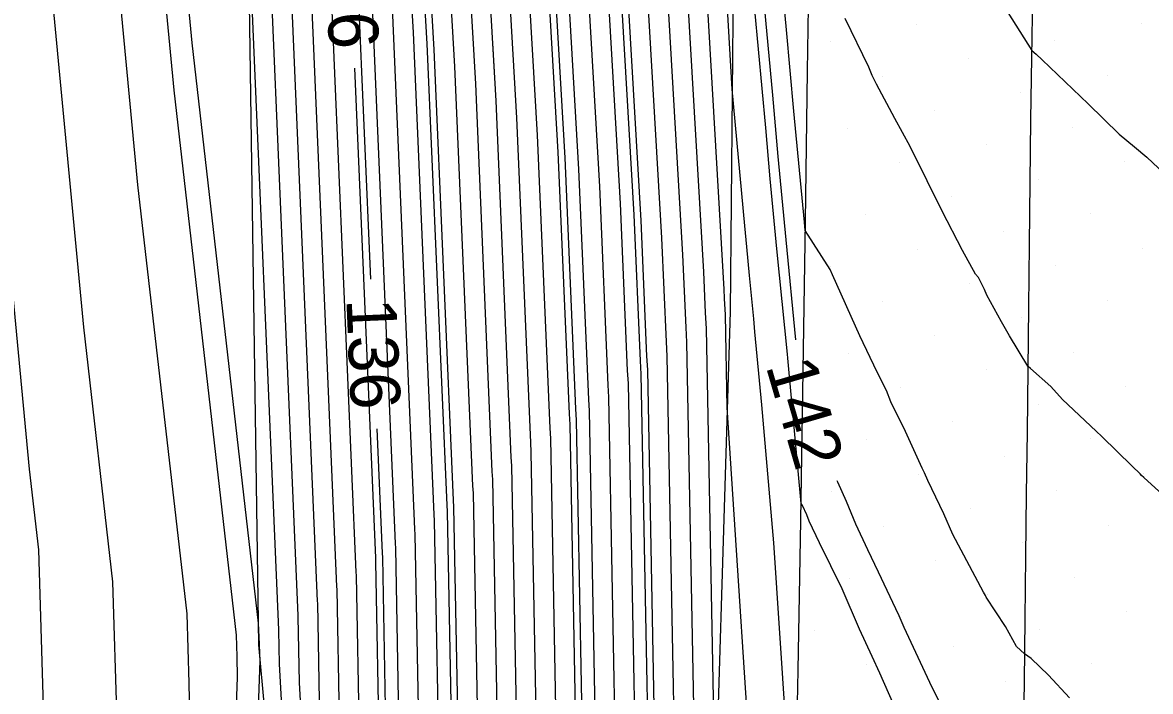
# Model space of a CAD drawing. Extents: x 2354170 to 2357230, y 866100 to 868290.
# Drawn here: x 2355300.7 to 2355345.89, y 866883.74 to 866910.54 of the extents above; entities that cross this region are included whole.
import ezdxf

# ---------------------------------------------------------------- set-up
doc = ezdxf.new("R2010")
doc.units = 0
for name, color, linetype in [('Default', 7, 'Continuous'), ('DTM Contours Major', 7, 'Continuous'), ('DTM Contours Minor', 7, 'Continuous'), ('DTM Contours Minor Text', 7, 'Continuous'), ('Exist DTM Breakline', 7, 'Continuous'), ('Exist DTM Scan Elevation Point', 7, 'Continuous'), ('Exist Roads EOP', 7, 'Continuous'), ('PH Exist DTM Breakline', 7, 'Continuous')]:
    doc.layers.add(name, color=color, linetype=linetype)

msp = doc.modelspace()

# ---------------------------------------------------------------- linework, layer by layer
at = {"layer": 'Default'}
for points in [[(2355314.534, 866780.114), (2355315.366, 866802.141), (2355315.326, 866802.726), (2355315.075, 866806.34), (2355313.746, 866832.699), (2355313.742, 866832.773), (2355313.729, 866833.118), (2355313.17, 866858.705), (2355313.125, 866859.974), (2355313.123, 866860.094), (2355311.797, 866884.106), (2355311.747, 866886.732), (2355311.744, 866886.787), (2355310.539, 866914.948), (2355310.469, 866916.136), (2355310.384, 866918.157), (2355310.553, 866944.12), (2355310.486, 866945.753), (2355310.149, 866974.855)], [(2355316.291, 866782.861), (2355317.001, 866801.636), (2355316.926, 866802.716), (2355316.463, 866809.388), (2355315.288, 866832.691), (2355315.285, 866832.757), (2355315.26, 866833.42), (2355314.764, 866856.088), (2355314.604, 866860.547), (2355314.598, 866860.967), (2355313.402, 866882.62), (2355313.303, 866887.832), (2355313.297, 866887.941), (2355312.199, 866913.576), (2355311.987, 866917.223), (2355311.909, 866919.081), (2355312.064, 866942.955), (2355311.908, 866946.753), (2355311.597, 866973.702)], [(2355317.17, 866784.234), (2355317.818, 866801.384), (2355317.726, 866802.711), (2355317.157, 866810.912), (2355316.059, 866832.688), (2355316.056, 866832.749), (2355316.025, 866833.571), (2355315.562, 866854.779), (2355315.344, 866860.833), (2355315.335, 866861.404), (2355314.205, 866881.877), (2355314.081, 866888.382), (2355314.073, 866888.518), (2355313.03, 866912.89), (2355312.746, 866917.766), (2355312.671, 866919.543), (2355312.819, 866942.373), (2355312.619, 866947.253), (2355312.32, 866973.126)], [(2355313.768, 866971.973), (2355314.042, 866948.253), (2355314.331, 866941.208), (2355314.196, 866920.468), (2355314.264, 866918.853), (2355314.691, 866911.519), (2355315.626, 866889.672), (2355315.637, 866889.481), (2355315.81, 866880.391), (2355316.81, 866862.277), (2355316.824, 866861.405), (2355317.156, 866852.161), (2355317.556, 866833.873), (2355317.599, 866832.733), (2355317.601, 866832.68), (2355318.545, 866813.96), (2355319.326, 866802.701), (2355319.453, 866800.879), (2355318.927, 866786.98)], [(2355314.491, 866971.397), (2355314.753, 866948.753), (2355315.086, 866940.626), (2355314.958, 866920.93), (2355315.023, 866919.397), (2355315.521, 866910.833), (2355316.402, 866890.249), (2355316.415, 866890.031), (2355316.613, 866879.648), (2355317.547, 866862.714), (2355317.564, 866861.691), (2355317.953, 866850.852), (2355318.321, 866834.024), (2355318.37, 866832.725), (2355318.372, 866832.677), (2355319.239, 866815.484), (2355320.126, 866802.696), (2355320.27, 866800.627), (2355319.806, 866788.354)], [(2355326.224, 866871.75), (2355325.751, 866896.63), (2355325.719, 866897.173), (2355325.486, 866902.604), (2355324.13, 866925.919), (2355324.107, 866926.476), (2355324.153, 866933.636), (2355323.287, 866954.752), (2355323.175, 866964.481), (2355323.059, 866966.624), (2355323.058, 866966.714), (2355322.792, 866971.671)], [(2355315.215, 866970.82), (2355315.464, 866949.253), (2355315.842, 866940.043), (2355315.721, 866921.392), (2355315.782, 866919.94), (2355316.352, 866910.147), (2355317.179, 866890.826), (2355317.193, 866890.581), (2355317.415, 866878.905), (2355318.285, 866863.15), (2355318.304, 866861.978), (2355318.75, 866849.544), (2355319.086, 866834.175), (2355319.141, 866832.717), (2355319.143, 866832.673), (2355319.933, 866817.008), (2355320.926, 866802.691), (2355321.087, 866800.374), (2355320.685, 866789.727)], [(2355312.002, 866778.745), (2355310.684, 866801.987), (2355309.966, 866804.612), (2355310.439, 866806.582), (2355308.794, 866829.267), (2355309.091, 866832.042), (2355309.086, 866832.105), (2355309.037, 866834.598), (2355308.81, 866837.427), (2355306.31, 866854.92), (2355306.396, 866859.875), (2355306.818, 866864.418), (2355307.429, 866881.422), (2355307.373, 866884.079), (2355307.29, 866886.856), (2355305.322, 866904.034), (2355304.196, 866915.896), (2355304.017, 866917.511), (2355303.554, 866920.951), (2355304.751, 866941.831), (2355303.506, 866948.884), (2355300.826, 866968.848)], [(2355313.655, 866778.741), (2355314.549, 866802.394), (2355314.526, 866802.731), (2355314.381, 866804.816), (2355312.975, 866832.703), (2355312.971, 866832.781), (2355312.964, 866832.967), (2355312.466, 866855.75), (2355311.959, 866859.299), (2355311.967, 866859.758), (2355312.006, 866860.179), (2355312.144, 866864.024), (2355310.995, 866884.849), (2355310.969, 866886.182), (2355310.968, 866886.21), (2355309.75, 866914.667), (2355309.663, 866915.42), (2355309.645, 866915.615), (2355309.411, 866917.733), (2355309.387, 866917.911), (2355309.654, 866922.566), (2355309.797, 866944.703), (2355309.774, 866945.253), (2355309.639, 866956.988)], [(2355331.279, 866882.459), (2355330.808, 866889.697), (2355330.315, 866895.222), (2355330.047, 866898.154), (2355329.999, 866898.666), (2355329.827, 866900.405), (2355329.716, 866901.555), (2355329.643, 866902.4), (2355329.133, 866907.868), (2355327.925, 866928.636), (2355327.919, 866928.787), (2355327.931, 866930.724), (2355326.843, 866957.252)], [(2355330.09, 866877.363), (2355328.934, 866895.12), (2355328.863, 866898.829), (2355328.824, 866899.481), (2355328.808, 866899.861), (2355327.166, 866928.093), (2355327.156, 866928.325), (2355327.176, 866931.306), (2355326.132, 866956.752)], [(2355324.709, 866955.752), (2355325.664, 866932.471), (2355325.631, 866927.4), (2355325.648, 866927.006), (2355327.147, 866901.233), (2355327.271, 866898.327), (2355327.307, 866897.73), (2355327.849, 866869.246), (2355327.872, 866868.826), (2355327.923, 866865.698), (2355327.983, 866864.008), (2355330.113, 866845.978)], [(2355328.912, 866841.846), (2355327.643, 866852.582), (2355327.183, 866865.412), (2355327.134, 866868.39), (2355327.046, 866869.989), (2355326.529, 866897.18), (2355326.495, 866897.75), (2355326.317, 866901.918), (2355324.889, 866926.462), (2355324.869, 866926.938), (2355324.909, 866933.054), (2355323.998, 866955.252)], [(2355326.722, 866836.456), (2355325.703, 866864.839), (2355325.659, 866867.517), (2355325.441, 866871.475), (2355324.973, 866896.08), (2355324.942, 866896.596), (2355324.656, 866903.29), (2355323.371, 866925.375), (2355323.344, 866926.014), (2355323.398, 866934.218), (2355322.576, 866954.252)], [(2355302.912, 866784.32), (2355302.044, 866799.627), (2355299.414, 866809.231), (2355299.439, 866809.478), (2355299.975, 866814.273), (2355301.029, 866818.656), (2355300.863, 866820.941), (2355301.879, 866830.433), (2355301.878, 866830.446), (2355301.709, 866838.973), (2355300.932, 866848.646), (2355300.661, 866850.541), (2355300.825, 866859.991), (2355301.631, 866868.656), (2355301.778, 866872.77), (2355301.608, 866880.907), (2355301.352, 866889.416), (2355300.981, 866892.649), (2355298.747, 866916.177), (2355298.624, 866917.288), (2355297.722, 866923.99), (2355298.501, 866937.583), (2355295.585, 866954.093)], [(2355325.925, 866837.765), (2355324.963, 866864.553), (2355324.922, 866867.08), (2355324.638, 866872.218), (2355324.195, 866895.53), (2355324.166, 866896.019), (2355323.825, 866903.976), (2355322.612, 866924.832), (2355322.582, 866925.552), (2355322.642, 866934.801), (2355321.865, 866953.752)], [(2355329.422, 866785.562), (2355329.222, 866791.515), (2355328.672, 866796.344), (2355328.279, 866799.634), (2355327.993, 866801.843), (2355327.727, 866803.96), (2355327.553, 866805.48), (2355327.428, 866806.614), (2355326.678, 866812.001), (2355325.486, 866829.2), (2355325.312, 866832.644), (2355325.311, 866832.653), (2355325.208, 866835.383), (2355325.128, 866839.074), (2355324.223, 866864.267), (2355324.185, 866866.643), (2355323.836, 866872.961), (2355323.417, 866894.98), (2355323.39, 866895.442), (2355322.995, 866904.661), (2355321.853, 866924.288), (2355321.82, 866925.089), (2355321.886, 866935.383), (2355321.153, 866953.252)], [(2355325.924, 866785.443), (2355325.957, 866797.966), (2355325.99, 866798.859), (2355325.727, 866802.661), (2355324.098, 866826.152), (2355323.77, 866832.651), (2355323.769, 866832.669), (2355323.678, 866835.081), (2355323.533, 866841.691), (2355322.743, 866863.695), (2355322.71, 866865.77), (2355322.231, 866874.447), (2355321.861, 866893.88), (2355321.837, 866894.288), (2355321.334, 866906.033), (2355320.336, 866923.201), (2355320.295, 866924.165), (2355320.375, 866936.548), (2355319.731, 866952.252)], [(2355307.547, 866779.939), (2355306.364, 866800.807), (2355304.516, 866807.555), (2355305.734, 866812.619), (2355304.828, 866825.104), (2355305.485, 866831.238), (2355305.482, 866831.276), (2355305.373, 866836.786), (2355304.871, 866843.037), (2355303.486, 866852.73), (2355303.611, 866859.933), (2355304.224, 866866.537), (2355304.604, 866877.096), (2355304.491, 866882.493), (2355304.321, 866888.136), (2355303.152, 866898.342), (2355301.471, 866916.037), (2355301.321, 866917.399), (2355300.638, 866922.47), (2355301.626, 866939.707), (2355299.546, 866951.489)], [(2355325.015, 866772.415), (2355325.078, 866796.593), (2355325.173, 866799.112), (2355324.927, 866802.666), (2355323.404, 866824.628), (2355322.999, 866832.655), (2355322.998, 866832.677), (2355322.913, 866834.93), (2355322.736, 866843), (2355322.003, 866863.408), (2355321.972, 866865.333), (2355321.428, 866875.19), (2355321.083, 866893.331), (2355321.061, 866893.711), (2355320.504, 866906.719), (2355319.577, 866922.658), (2355319.533, 866923.703), (2355319.62, 866937.131), (2355319.02, 866951.752)], [(2355317.597, 866950.752), (2355318.108, 866938.296), (2355318.008, 866922.779), (2355318.059, 866921.571), (2355318.843, 866908.09), (2355319.508, 866892.557), (2355319.527, 866892.231), (2355319.823, 866876.676), (2355320.497, 866864.46), (2355320.524, 866862.836), (2355321.142, 866845.617), (2355321.382, 866834.628), (2355321.455, 866832.693), (2355321.457, 866832.662), (2355322.016, 866821.58), (2355323.326, 866802.676), (2355323.539, 866799.617), (2355323.321, 866793.847), (2355323.266, 866772.876)], [(2355316.886, 866950.253), (2355317.353, 866938.878), (2355317.246, 866922.316), (2355317.3, 866921.027), (2355318.012, 866908.776), (2355318.731, 866891.98), (2355318.749, 866891.681), (2355319.02, 866877.419), (2355319.76, 866864.024), (2355319.784, 866862.55), (2355320.345, 866846.926), (2355320.617, 866834.477), (2355320.684, 866832.701), (2355320.686, 866832.666), (2355321.321, 866820.056), (2355322.526, 866802.681), (2355322.721, 866799.869), (2355322.442, 866792.473), (2355322.391, 866773.107)], [(2355324.213, 866843.647), (2355323.483, 866863.981), (2355323.447, 866866.207), (2355323.033, 866873.704), (2355322.639, 866894.43), (2355322.613, 866894.865), (2355322.165, 866905.347), (2355321.095, 866923.745), (2355321.057, 866924.627), (2355321.131, 866935.966), (2355320.819, 866943.57)], [(2355316.542, 866940.816), (2355316.597, 866939.461), (2355316.483, 866921.854), (2355316.541, 866920.484), (2355317.182, 866909.462), (2355317.955, 866891.403), (2355317.971, 866891.131), (2355318.218, 866878.162), (2355319.022, 866863.587), (2355319.044, 866862.264), (2355319.548, 866848.235), (2355319.708, 866840.89)], [(2355326.392, 866932.56), (2355326.42, 866931.889), (2355326.394, 866927.862), (2355326.407, 866927.549), (2355327.978, 866900.547), (2355328.048, 866898.904), (2355328.085, 866898.279), (2355328.447, 866879.225), (2355328.901, 866872.266), (2355329.013, 866871.375), (2355329.138, 866870.049), (2355329.305, 866868.122), (2355329.46, 866866.104), (2355329.84, 866862.828), (2355330.543, 866856.475), (2355330.995, 866852.68), (2355331.513, 866851.829), (2355332.534, 866850.316)], [(2355312.41, 866828.624), (2355312.204, 866832.706), (2355312.2, 866832.789), (2355312.199, 866832.816), (2355312.125, 866836.181), (2355309.134, 866857.11), (2355309.182, 866859.817), (2355309.412, 866862.299), (2355310.227, 866884.971), (2355310.192, 866885.592), (2355310.191, 866885.632), (2355310.191, 866885.633), (2355310.155, 866886.483), (2355307.493, 866909.727), (2355306.92, 866915.756), (2355306.714, 866917.622), (2355306.471, 866919.431), (2355306.971, 866928.156)], [(2355342.643, 866883.491), (2355341.801, 866884.395), (2355341.111, 866885.062), (2355340.852, 866885.252), (2355340.519, 866885.54), (2355340.09, 866886.34), (2355339.311, 866887.517), (2355339.279, 866887.589), (2355339.208, 866887.716), (2355337.977, 866890.031), (2355337.612, 866890.858), (2355336.972, 866892.193), (2355336.842, 866892.505), (2355336.74, 866892.693), (2355336.075, 866894.153), (2355335.496, 866895.343), (2355335.314, 866895.802), (2355334.946, 866896.532), (2355334.247, 866897.986), (2355333.151, 866900.436), (2355333.055, 866900.647), (2355332.061, 866902.21), (2355332.027, 866902.549), (2355331.6, 866906.99), (2355331.316, 866910.252), (2355329.671, 866927.887)], [(2355314.959, 866823.927), (2355314.517, 866832.695), (2355314.514, 866832.765), (2355314.495, 866833.269), (2355313.967, 866857.396), (2355313.864, 866860.26), (2355313.86, 866860.531), (2355312.6, 866883.363), (2355312.525, 866887.282), (2355312.521, 866887.364), (2355311.369, 866914.262), (2355311.228, 866916.679), (2355311.147, 866918.619), (2355311.181, 866923.841)], [(2355335.601, 866883.232), (2355335.046, 866884.475), (2355334.743, 866885.143), (2355334.239, 866886.236), (2355333.542, 866887.859), (2355332.633, 866889.695), (2355332.222, 866890.566), (2355332.12, 866890.813), (2355331.95, 866891.192), (2355331.892, 866891.278), (2355331.36, 866897.088), (2355331.345, 866897.251), (2355330.927, 866901.477), (2355330.658, 866904.272), (2355330.48, 866906.326), (2355329.597, 866915.785)], [(2355340.019, 866911.199), (2355341.146, 866909.424), (2355341.318, 866909.268), (2355341.551, 866909.044), (2355343.392, 866907.278), (2355344.632, 866906.071), (2355345.253, 866905.56), (2355345.746, 866905.143), (2355347.124, 866903.857)], [(2355347.408, 866890.693), (2355345.631, 866892.308), (2355345.538, 866892.399), (2355345.477, 866892.46), (2355345.161, 866892.771), (2355343.95, 866893.953), (2355343.713, 866894.171), (2355342.373, 866895.436), (2355341.897, 866895.957), (2355341.08, 866896.676), (2355340.993, 866896.757), (2355340.974, 866896.777), (2355340.242, 866897.986), (2355339.925, 866898.545), (2355339.333, 866899.624), (2355339.249, 866899.843), (2355339.001, 866900.323), (2355338.881, 866900.459), (2355338.365, 866901.408), (2355337.551, 866902.98), (2355336.95, 866904.198), (2355336.267, 866905.57), (2355335.645, 866906.694), (2355334.92, 866908.065), (2355334.738, 866908.42), (2355334.604, 866908.748), (2355333.663, 866910.695)], [(2355323.631, 866809.809), (2355322.71, 866823.104), (2355322.228, 866832.658), (2355322.226, 866832.685), (2355322.147, 866834.779), (2355321.939, 866844.309), (2355321.264, 866863.122), (2355321.235, 866864.897), (2355320.626, 866875.933), (2355320.305, 866892.781), (2355320.284, 866893.134), (2355319.673, 866907.404), (2355319.539, 866909.712)], [(2355318.103, 866808.803), (2355317.851, 866812.436), (2355316.83, 866832.684), (2355316.827, 866832.741), (2355316.79, 866833.722), (2355316.359, 866853.47), (2355316.084, 866861.119), (2355316.072, 866861.84), (2355315.008, 866881.134), (2355314.859, 866888.931), (2355314.85, 866889.095), (2355314.01, 866908.709)]]:
    msp.add_lwpolyline(points, dxfattribs=at)
at = {"layer": 'DTM Contours Major'}
for points in [[(2355326.537, 866855.546), (2355326.196, 866865.03), (2355326.151, 866867.808), (2355325.976, 866870.98), (2355325.492, 866896.447), (2355325.46, 866896.981), (2355325.209, 866902.833), (2355323.877, 866925.737), (2355323.853, 866926.322), (2355323.901, 866933.83), (2355323.05, 866954.586), (2355323.04, 866955.467)], [(2355314.959, 866823.927), (2355314.517, 866832.695), (2355314.514, 866832.765), (2355314.495, 866833.269), (2355313.967, 866857.396), (2355313.864, 866860.26), (2355313.86, 866860.531), (2355312.6, 866883.363), (2355312.525, 866887.282), (2355312.521, 866887.364), (2355311.369, 866914.262), (2355311.228, 866916.679), (2355311.147, 866918.619), (2355311.181, 866923.841)]]:
    msp.add_lwpolyline(points, dxfattribs=at)
at = {"layer": 'DTM Contours Minor'}
for points in [[(2355309.406, 867100.131), (2355310.756, 867075.231), (2355310.824, 867073.615), (2355310.889, 867071.877), (2355311.3, 867064.251), (2355311.43, 867062.345), (2355311.604, 867060.142), (2355312.047, 867036.47), (2355312.109, 867034.442), (2355312.169, 867031.183), (2355312.193, 867028.04), (2355312.055, 867001.654), (2355312.191, 866998.963), (2355313.001, 866977.817), (2355313.254, 866973.116), (2355313.256, 866972.894), (2355313.285, 866972.357), (2355313.567, 866947.919), (2355313.827, 866941.596), (2355313.688, 866920.16), (2355313.758, 866918.491), (2355314.137, 866911.976), (2355314.639, 866900.256)], [(2355321.077, 866867.745), (2355320.626, 866875.933), (2355320.305, 866892.781), (2355320.284, 866893.134), (2355319.673, 866907.404), (2355318.818, 866922.114), (2355318.77, 866923.241), (2355318.864, 866937.713), (2355318.309, 866951.252), (2355318.109, 866968.515), (2355318.038, 866969.835), (2355318.036, 866969.993), (2355317.415, 866981.568), (2355316.814, 866997.249), (2355316.355, 867006.294), (2355316.461, 867026.498), (2355316.39, 867035.957), (2355316.362, 867037.453), (2355316.179, 867043.527), (2355315.967, 867054.862), (2355315.462, 867061.244), (2355315.088, 867066.766), (2355315.043, 867067.596)], [(2355326.092, 866812.767), (2355325.023, 866828.184), (2355324.798, 866832.646), (2355324.797, 866832.659), (2355324.698, 866835.282), (2355324.596, 866839.946), (2355323.73, 866864.076), (2355323.693, 866866.352), (2355323.301, 866873.456), (2355322.899, 866894.614), (2355322.872, 866895.058), (2355322.441, 866905.118), (2355321.347, 866923.926), (2355321.311, 866924.781), (2355321.383, 866935.772), (2355320.679, 866952.919), (2355320.521, 866966.594), (2355320.429, 866968.306), (2355320.428, 866968.431), (2355319.621, 866983.444), (2355319.125, 866996.392), (2355318.505, 867008.614), (2355318.526, 867012.584)], [(2355315.242, 866979.053), (2355315.645, 866971.554), (2355315.647, 866971.365), (2355315.697, 866970.436), (2355315.938, 866949.586), (2355316.345, 866939.655), (2355316.229, 866921.7), (2355316.288, 866920.303), (2355316.905, 866909.69), (2355317.696, 866891.211), (2355317.712, 866890.948), (2355317.95, 866878.41), (2355318.776, 866863.441), (2355318.797, 866862.168), (2355319.282, 866848.671), (2355319.596, 866834.276), (2355319.655, 866832.712), (2355319.657, 866832.671), (2355320.396, 866818.024), (2355321.46, 866802.688), (2355321.632, 866800.206), (2355321.27, 866790.642), (2355321.241, 866779.218)], [(2355312.977, 866810.814), (2355311.437, 866832.043), (2355311.495, 866832.579), (2355311.489, 866832.657), (2355311.48, 866833.14), (2355311.436, 866833.688), (2355308.193, 866856.38), (2355308.253, 866859.836), (2355308.548, 866863.005), (2355309.313, 866884.306), (2355309.295, 866885.136), (2355309.269, 866886.003), (2355306.769, 866907.83), (2355306.012, 866915.802), (2355305.815, 866917.585), (2355305.498, 866919.937), (2355306.835, 866943.247), (2355306.146, 866947.148), (2355303.034, 866970.33)], [(2355331.689, 866897.835), (2355331.294, 866901.834), (2355330.972, 866905.178), (2355330.759, 866907.635), (2355329.276, 866923.526), (2355328.937, 866929.361), (2355328.935, 866929.403), (2355328.939, 866929.947), (2355327.791, 866957.919)], [(2355325.421, 866956.252), (2355326.42, 866931.889), (2355326.394, 866927.862), (2355326.407, 866927.549), (2355327.978, 866900.547), (2355328.048, 866898.904), (2355328.085, 866898.279), (2355328.447, 866879.225), (2355328.901, 866872.266), (2355329.013, 866871.375), (2355329.138, 866870.049), (2355329.305, 866868.122), (2355329.46, 866866.104), (2355329.84, 866862.828), (2355330.543, 866856.475), (2355330.995, 866852.68), (2355331.513, 866851.829), (2355332.534, 866850.316)], [(2355314.895, 866894.262), (2355315.108, 866889.287), (2355315.119, 866889.115), (2355315.275, 866880.887), (2355316.318, 866861.986), (2355316.331, 866861.214), (2355316.625, 866853.034), (2355317.045, 866833.773), (2355317.084, 866832.738), (2355317.087, 866832.683), (2355318.083, 866812.944), (2355318.793, 866802.704), (2355318.908, 866801.047), (2355318.342, 866786.065), (2355318.311, 866774.182), (2355318.633, 866763.754), (2355320.027, 866753.158), (2355319.512, 866745.912), (2355318.085, 866732.561), (2355320.151, 866714.721), (2355320.138, 866714.631), (2355319.962, 866707.392), (2355320.351, 866694.691)], [(2355337.745, 866882.689), (2355337.052, 866884.102), (2355336.029, 866886.304), (2355335.818, 866886.768), (2355335.69, 866887.046), (2355334.999, 866888.522), (2355334.575, 866889.42), (2355334.093, 866890.441), (2355333.714, 866891.351), (2355333.364, 866892.121), (2355333.341, 866892.174)]]:
    msp.add_lwpolyline(points, dxfattribs=at)
at = {"layer": 'Exist DTM Breakline'}
msp.add_lwpolyline([(2355340.81, 866881.643), (2355340.839, 866884.143), (2355340.868, 866886.643), (2355340.9, 866889.143), (2355340.931, 866891.643), (2355340.963, 866894.143), (2355340.992, 866896.642), (2355341.018, 866899.142), (2355341.045, 866901.642), (2355341.072, 866904.142), (2355341.104, 866906.642), (2355341.142, 866909.141), (2355341.18, 866911.641)], dxfattribs=at)
at = {"layer": 'Exist DTM Scan Elevation Point'}
for p, q in [((2355336.518, 866910.48), (2355336.518, 866910.48)), ((2355345.531, 866910.511), (2355345.531, 866910.511)), ((2355333.053, 866909.774), (2355333.053, 866909.774)), ((2355342.067, 866909.806), (2355342.067, 866909.806)), ((2355338.603, 866909.1), (2355338.603, 866909.1)), ((2355335.138, 866908.395), (2355335.138, 866908.395)), ((2355344.152, 866908.426), (2355344.152, 866908.426)), ((2355340.688, 866907.721), (2355340.688, 866907.721)), ((2355337.223, 866907.015), (2355337.223, 866907.015)), ((2355333.759, 866906.31), (2355333.759, 866906.31)), ((2355342.773, 866906.341), (2355342.773, 866906.341)), ((2355339.308, 866905.636), (2355339.308, 866905.636)), ((2355335.844, 866904.93), (2355335.844, 866904.93)), ((2355344.857, 866904.962), (2355344.857, 866904.962)), ((2355341.393, 866904.256), (2355341.393, 866904.256)), ((2355337.929, 866903.551), (2355337.929, 866903.551)), ((2355334.464, 866902.845), (2355334.464, 866902.845)), ((2355343.478, 866902.877), (2355343.478, 866902.877)), ((2355340.014, 866902.171), (2355340.014, 866902.171)), ((2355336.549, 866901.466), (2355336.549, 866901.466)), ((2355345.563, 866901.498), (2355345.563, 866901.498)), ((2355333.085, 866900.76), (2355333.085, 866900.76)), ((2355342.099, 866900.792), (2355342.099, 866900.792)), ((2355338.634, 866900.086), (2355338.634, 866900.086)), ((2355335.17, 866899.381), (2355335.17, 866899.381)), ((2355344.184, 866899.413), (2355344.184, 866899.413)), ((2355340.719, 866898.707), (2355340.719, 866898.707)), ((2355337.255, 866898.001), (2355337.255, 866898.001)), ((2355333.79, 866897.296), (2355333.79, 866897.296)), ((2355342.804, 866897.328), (2355342.804, 866897.328)), ((2355339.34, 866896.622), (2355339.34, 866896.622)), ((2355335.875, 866895.916), (2355335.875, 866895.916)), ((2355344.889, 866895.948), (2355344.889, 866895.948)), ((2355332.411, 866895.211), (2355332.411, 866895.211)), ((2355341.425, 866895.243), (2355341.425, 866895.243)), ((2355337.96, 866894.537), (2355337.96, 866894.537)), ((2355334.496, 866893.831), (2355334.496, 866893.831)), ((2355343.51, 866893.863), (2355343.51, 866893.863)), ((2355340.045, 866893.158), (2355340.045, 866893.158)), ((2355336.581, 866892.452), (2355336.581, 866892.452)), ((2355345.595, 866892.484), (2355345.595, 866892.484)), ((2355342.13, 866891.778), (2355342.13, 866891.778)), ((2355333.116, 866891.747), (2355333.116, 866891.747)), ((2355338.666, 866891.073), (2355338.666, 866891.073)), ((2355335.201, 866890.367), (2355335.201, 866890.367)), ((2355344.215, 866890.399), (2355344.215, 866890.399)), ((2355340.751, 866889.693), (2355340.751, 866889.693)), ((2355337.286, 866888.988), (2355337.286, 866888.988)), ((2355333.822, 866888.282), (2355333.822, 866888.282)), ((2355342.836, 866888.314), (2355342.836, 866888.314)), ((2355339.371, 866887.608), (2355339.371, 866887.608)), ((2355335.907, 866886.903), (2355335.907, 866886.903)), ((2355344.921, 866886.934), (2355344.921, 866886.934)), ((2355332.443, 866886.197), (2355332.443, 866886.197)), ((2355341.456, 866886.229), (2355341.456, 866886.229)), ((2355337.992, 866885.523), (2355337.992, 866885.523)), ((2355334.528, 866884.818), (2355334.528, 866884.818)), ((2355343.541, 866884.849), (2355343.541, 866884.849)), ((2355340.077, 866884.144), (2355340.077, 866884.144))]:
    msp.add_line(p, q, dxfattribs=at)
at = {"layer": 'Exist Roads EOP'}
msp.add_lwpolyline([(2355330.876, 866848.601), (2355331.051, 866854.598), (2355331.223, 866860.596), (2355331.385, 866866.594), (2355331.532, 866872.592), (2355331.661, 866878.591), (2355331.777, 866884.59), (2355331.881, 866890.589), (2355331.976, 866896.588), (2355332.066, 866902.587), (2355332.153, 866908.587), (2355332.24, 866914.586), (2355332.329, 866920.585), (2355332.423, 866926.585), (2355332.522, 866932.584), (2355332.622, 866938.583), (2355332.722, 866944.582), (2355332.819, 866950.581)], dxfattribs=at)
at = {"layer": 'PH Exist DTM Breakline'}
for points in [[(2355330.739, 867042.516), (2355330.409, 867021.456), (2355330.077, 866992.331), (2355329.715, 866959.271), (2355329.332, 866929.644), (2355329.051, 866898.962), (2355328.035, 866865.741), (2355327.05, 866832.635), (2355326.439, 866798.721), (2355325.414, 866772.31), (2355325.362, 866751.624)], [(2355312.051, 866755.45), (2355311.832, 866775.89), (2355313.435, 866802.738), (2355312.066, 866832.79), (2355312.536, 866859.747), (2355310.168, 866885.615), (2355309.705, 866917.745), (2355309.413, 866944.999), (2355309.983, 866975.251), (2355310.233, 866999.689)]]:
    msp.add_lwpolyline(points, dxfattribs=at)

# ---------------------------------------------------------------- texts
at = {"layer": 'Default'}
msp.add_text('136', height=2, rotation=272.8172, dxfattribs=at).set_placement((2355312.773, 866913.899))
at = {"layer": 'DTM Contours Minor Text'}
for s, rotation, p in [('136', 272.4514, (2355313.672, 866899.458)), ('142', 286.2651, (2355330.47, 866896.787))]:
    msp.add_text(s, height=2, rotation=rotation, dxfattribs=at).set_placement(p)

doc.saveas('drawing.dxf')
